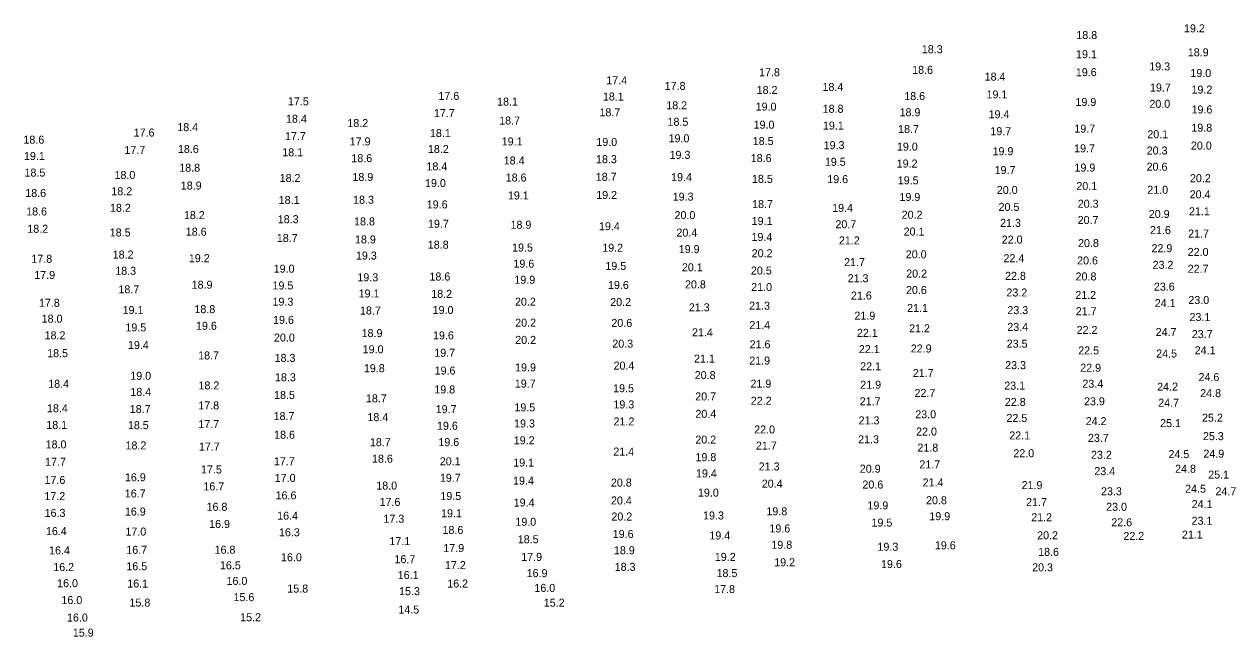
# Model space of a CAD drawing. Extents: x 1023796 to 1112670, y 656573 to 837340.
# Drawn here: x 1033084 to 1033841, y 815849 to 816232 of the extents above; entities that cross this region are included whole.
import ezdxf

# ---------------------------------------------------------------- set-up
doc = ezdxf.new("R2010")
doc.units = 0
doc.layers.add('V-TOPO-SOUN', color=7, linetype='Continuous')

msp = doc.modelspace()

# ---------------------------------------------------------------- texts
at = {"layer": 'V-TOPO-SOUN'}
for s, p in [('19.2 ', (1033808.4, 816226.5)), ('18.8 ', (1033741.16, 816222.32)), ('18.3 ', (1033644.67, 816213.45)), ('19.1 ', (1033740.98, 816210.36)), ('18.9 ', (1033810.79, 816211.55)), ('19.3 ', (1033786.7, 816202.72)), ('17.4 ', (1033447.62, 816194.09)), ('17.8 ', (1033543.02, 816199.07)), ('18.6 ', (1033638.64, 816200.58)), ('18.4 ', (1033683.9, 816196.33)), ('19.6 ', (1033740.86, 816199.13)), ('19.0 ', (1033812.4, 816198.61)), ('17.8 ', (1033484.08, 816190.57)), ('18.2 ', (1033541.51, 816188.03)), ('18.4 ', (1033582.63, 816189.9)), ('19.7 ', (1033787.13, 816189.52)), ('19.2 ', (1033813.09, 816188.28)), ('17.5 ', (1033248.79, 816180.93)), ('17.6 ', (1033342.79, 816184.32)), ('18.1 ', (1033379.44, 816180.76)), ('18.1 ', (1033445.49, 816183.93)), ('18.2 ', (1033485.09, 816178.4)), ('18.6 ', (1033633.7, 816184.19)), ('19.1 ', (1033685.08, 816185.24)), ('19.9 ', (1033740.62, 816180.52)), ('20.0 ', (1033786.78, 816179.37)), ('17.7 ', (1033339.97, 816173.53)), ('18.7 ', (1033443.36, 816174.05)), ('19.0 ', (1033540.89, 816177.61)), ('18.8 ', (1033582.73, 816176.27)), ('18.9 ', (1033630.75, 816174.1)), ('19.4 ', (1033686.36, 816172.84)), ('19.6 ', (1033813.11, 816175.82)), ('18.4 ', (1033179.7, 816164.79)), ('18.4 ', (1033247.61, 816170.01)), ('18.2 ', (1033285.91, 816167.35)), ('18.7 ', (1033380.73, 816168.93)), ('18.5 ', (1033485.85, 816168.13)), ('19.0 ', (1033539.62, 816166.32)), ('19.1 ', (1033582.92, 816165.78)), ('18.7 ', (1033629.87, 816163.62)), ('19.7 ', (1033739.92, 816163.87)), ('19.8 ', (1033813, 816164.45)), ('18.6 ', (1033083.6, 816156.98)), ('17.6 ', (1033152.46, 816161.41)), ('17.7 ', (1033246.94, 816159.17)), ('17.9 ', (1033287.35, 816155.86)), ('18.1 ', (1033337.49, 816161.09)), ('19.1 ', (1033382.3, 816155.86)), ('19.0 ', (1033441.38, 816155.56)), ('19.0 ', (1033486.52, 816157.8)), ('18.5 ', (1033539.09, 816156.1)), ('19.7 ', (1033687.47, 816162.26)), ('20.1 ', (1033785.49, 816160.36)), ('17.7 ', (1033146.7, 816150.56)), ('18.6 ', (1033180.1, 816151.15)), ('18.1 ', (1033245.27, 816149.06)), ('18.2 ', (1033336.24, 816151.14)), ('19.3 ', (1033583.36, 816153.53)), ('19.0 ', (1033629.12, 816152.63)), ('19.9 ', (1033688.83, 816149.78)), ('19.7 ', (1033739.79, 816151.56)), ('20.3 ', (1033785.1, 816150.2)), ('20.0 ', (1033812.72, 816153.3)), ('19.1 ', (1033083.94, 816146.75)), ('18.6 ', (1033288.4, 816145.39)), ('18.4 ', (1033335.31, 816140.29)), ('18.4 ', (1033383.56, 816143.97)), ('18.3 ', (1033441.2, 816144.79)), ('19.3 ', (1033487.12, 816147.49)), ('18.6 ', (1033537.82, 816145.49)), ('19.5 ', (1033584.12, 816143.16)), ('19.2 ', (1033628.97, 816142.06)), ('18.5 ', (1033084.29, 816136.41)), ('18.0 ', (1033140.48, 816134.91)), ('18.8 ', (1033180.94, 816139.46)), ('18.2 ', (1033243.62, 816133.03)), ('18.9 ', (1033289.08, 816133.67)), ('18.6 ', (1033384.79, 816133.31)), ('18.7 ', (1033441.06, 816133.76)), ('19.4 ', (1033488.1, 816133.57)), ('19.7 ', (1033690.14, 816137.98)), ('19.9 ', (1033740, 816139.54)), ('20.6 ', (1033785.06, 816140.1)), ('20.2 ', (1033812.14, 816132.91)), ('18.9 ', (1033181.88, 816128.33)), ('19.0 ', (1033334.43, 816129.88)), ('18.5 ', (1033538.58, 816132.49)), ('19.6 ', (1033585.61, 816132.31)), ('19.5 ', (1033629.66, 816131.59)), ('20.0 ', (1033691.49, 816125.54)), ('20.1 ', (1033741.18, 816127.99)), ('21.0 ', (1033785.47, 816125.68)), ('18.6 ', (1033084.76, 816123.65)), ('18.2 ', (1033138.52, 816124.76)), ('18.1 ', (1033243.01, 816119.27)), ('18.3 ', (1033289.5, 816119.44)), ('19.1 ', (1033386.18, 816122.13)), ('19.2 ', (1033441.33, 816122.44)), ('19.3 ', (1033489.09, 816121.4)), ('19.9 ', (1033630.71, 816121.17)), ('20.4 ', (1033811.94, 816122.82)), ('18.6 ', (1033085.33, 816112.13)), ('18.2 ', (1033137.65, 816114.4)), ('19.6 ', (1033335.49, 816116.52)), ('18.7 ', (1033538.68, 816116.75)), ('19.4 ', (1033588.67, 816114.35)), ('20.2 ', (1033632.1, 816110.09)), ('20.5 ', (1033692.6, 816114.99)), ('20.3 ', (1033742.03, 816116.96)), ('20.9 ', (1033786.41, 816110.57)), ('21.1 ', (1033811.49, 816112.22)), ('18.2 ', (1033183.82, 816109.88)), ('18.3 ', (1033242.45, 816107.31)), ('18.8 ', (1033290.1, 816105.9)), ('19.7 ', (1033336.28, 816104.45)), ('18.9 ', (1033387.81, 816103.83)), ('19.4 ', (1033443.04, 816102.9)), ('20.0 ', (1033490.23, 816109.84)), ('19.1 ', (1033538.41, 816106.21)), ('20.7 ', (1033590.72, 816104.15)), ('21.3 ', (1033693.56, 816105.02)), ('20.7 ', (1033742.01, 816106.81)), ('18.2 ', (1033086.04, 816101.3)), ('18.5 ', (1033137.52, 816099.01)), ('18.6 ', (1033184.99, 816099.49)), ('18.7 ', (1033241.87, 816095.55)), ('20.4 ', (1033491.42, 816098.91)), ('19.4 ', (1033538.31, 816096.19)), ('20.1 ', (1033633.31, 816099.6)), ('21.6 ', (1033787.16, 816100.49)), ('21.7 ', (1033810.99, 816098.33)), ('18.9 ', (1033290.66, 816094.67)), ('18.8 ', (1033336.14, 816091.39)), ('19.5 ', (1033388.79, 816089.61)), ('19.2 ', (1033445.08, 816089.48)), ('19.9 ', (1033492.87, 816088.63)), ('21.2 ', (1033592.88, 816094.03)), ('22.0 ', (1033694.57, 816094.56)), ('20.8 ', (1033742.24, 816092.39)), ('22.9 ', (1033788.11, 816089.18)), ('17.8 ', (1033088.55, 816082.56)), ('18.2 ', (1033139.37, 816085.2)), ('19.2 ', (1033186.91, 816082.95)), ('19.3 ', (1033291.28, 816084.6)), ('20.2 ', (1033538.44, 816086.04)), ('21.7 ', (1033596.14, 816080.46)), ('20.0 ', (1033634.65, 816085.37)), ('22.4 ', (1033695.68, 816082.91)), ('20.6 ', (1033741.66, 816081.53)), ('22.0 ', (1033810.71, 816086.87)), ('17.9 ', (1033090.38, 816072.45)), ('18.3 ', (1033140.96, 816075.07)), ('19.0 ', (1033239.91, 816076.41)), ('19.6 ', (1033389.63, 816079.54)), ('19.5 ', (1033447.04, 816078.08)), ('20.1 ', (1033494.83, 816077.26)), ('20.5 ', (1033537.94, 816075.23)), ('20.2 ', (1033634.92, 816073.34)), ('23.2 ', (1033788.81, 816078.81)), ('22.7 ', (1033810.7, 816076.3)), ('18.9 ', (1033188.66, 816066.37)), ('19.5 ', (1033239.17, 816065.91)), ('19.3 ', (1033292.17, 816071.01)), ('18.6 ', (1033337.18, 816071.49)), ('19.9 ', (1033390.2, 816069.47)), ('19.6 ', (1033448.68, 816066.21)), ('20.8 ', (1033496.77, 816066.57)), ('21.0 ', (1033538.11, 816064.93)), ('21.3 ', (1033598.34, 816070.41)), ('22.8 ', (1033696.67, 816071.91)), ('20.8 ', (1033740.69, 816071.53)), ('23.6 ', (1033789.58, 816065.18)), ('18.7 ', (1033142.94, 816063.48)), ('19.1 ', (1033292.94, 816060.9)), ('18.2 ', (1033338.3, 816060.67)), ('21.6 ', (1033600.4, 816059.61)), ('20.6 ', (1033634.79, 816063.04)), ('23.2 ', (1033697.5, 816061.52)), ('21.2 ', (1033740.5, 816059.97)), ('17.8 ', (1033093.29, 816055.08)), ('19.1 ', (1033145.55, 816050.54)), ('18.8 ', (1033190.39, 816051.12)), ('19.3 ', (1033239.16, 816055.77)), ('18.7 ', (1033293.79, 816050.26)), ('19.0 ', (1033339.17, 816050.59)), ('20.2 ', (1033390.6, 816055.78)), ('20.2 ', (1033450.08, 816055.56)), ('21.3 ', (1033499.17, 816052.27)), ('21.3 ', (1033536.83, 816053.27)), ('21.1 ', (1033635.5, 816051.86)), ('23.3 ', (1033698.1, 816050.5)), ('21.7 ', (1033740.81, 816049.84)), ('24.1 ', (1033790.08, 816054.87)), ('23.0 ', (1033811.13, 816056.83)), ('18.0 ', (1033094.99, 816045.18)), ('19.6 ', (1033239.51, 816044.43)), ('20.2 ', (1033390.71, 816042.67)), ('20.6 ', (1033450.79, 816042.51)), ('21.9 ', (1033602.58, 816047.04)), ('23.1 ', (1033811.86, 816046.18)), ('18.2 ', (1033096.83, 816034.77)), ('19.5 ', (1033147.3, 816039.73)), ('19.6 ', (1033191.41, 816040.7)), ('18.9 ', (1033294.81, 816036.14)), ('19.6 ', (1033339.41, 816034.75)), ('21.4 ', (1033501.15, 816036.63)), ('21.4 ', (1033536.95, 816041.17)), ('22.1 ', (1033604.14, 816036.3)), ('21.2 ', (1033636.71, 816039.12)), ('23.4 ', (1033698.06, 816040.02)), ('22.2 ', (1033741.35, 816038.13)), ('24.7 ', (1033790.7, 816036.84)), ('23.7 ', (1033813.29, 816035.55)), ('19.4 ', (1033148.9, 816028.72)), ('20.0 ', (1033240.06, 816033.37)), ('20.2 ', (1033390.76, 816031.92)), ('20.3 ', (1033451.39, 816029.57)), ('21.6 ', (1033537.13, 816029.16)), ('23.5 ', (1033697.66, 816029.55)), ('18.5 ', (1033098.44, 816023.62)), ('18.7 ', (1033192.73, 816022.17)), ('18.3 ', (1033240.47, 816020.67)), ('19.0 ', (1033295.48, 816026.05)), ('19.7 ', (1033340.18, 816023.86)), ('21.1 ', (1033502.38, 816020.21)), ('22.1 ', (1033605.35, 816026.16)), ('22.9 ', (1033637.76, 816026.54)), ('22.5 ', (1033742.34, 816025.33)), ('24.5 ', (1033791.04, 816023.4)), ('24.1 ', (1033815.08, 816025.46)), ('19.8 ', (1033296.22, 816014.25)), ('19.6 ', (1033340.41, 816012.74)), ('19.9 ', (1033390.67, 816014.74)), ('20.4 ', (1033452.15, 816015.87)), ('21.9 ', (1033536.89, 816019)), ('22.1 ', (1033606.18, 816015.38)), ('23.3 ', (1033696.7, 816016.13)), ('22.9 ', (1033743.59, 816014.54)), ('18.4 ', (1033099.08, 816004.48)), ('19.0 ', (1033150.35, 816009.5)), ('18.3 ', (1033240.71, 816008.56)), ('19.7 ', (1033390.49, 816004.64)), ('20.8 ', (1033502.84, 816009.91)), ('21.9 ', (1033537.66, 816004.56)), ('21.7 ', (1033639.01, 816011.22)), ('23.4 ', (1033744.94, 816004.54)), ('24.6 ', (1033817.46, 816008.67)), ('18.4 ', (1033150.37, 815999.42)), ('18.2 ', (1033192.93, 816003.47)), ('18.5 ', (1033240.16, 815997.53)), ('19.8 ', (1033340.22, 816000.96)), ('19.5 ', (1033451.88, 816001.71)), ('20.7 ', (1033503.17, 815996.59)), ('21.9 ', (1033606.22, 816003.9)), ('22.7 ', (1033640.1, 815998.78)), ('23.1 ', (1033696.16, 816003.37)), ('24.2 ', (1033791.63, 816002.68)), ('24.8 ', (1033818.53, 815998.64)), ('18.4 ', (1033098.32, 815989.22)), ('17.8 ', (1033192.83, 815990.99)), ('18.7 ', (1033297.51, 815995.39)), ('19.5 ', (1033390.24, 815989.77)), ('19.3 ', (1033452.06, 815991.6)), ('22.2 ', (1033537.83, 815993.89)), ('21.7 ', (1033605.88, 815993.57)), ('22.8 ', (1033696.52, 815993.16)), ('23.9 ', (1033745.96, 815993.55)), ('24.7 ', (1033792.28, 815992.64)), ('18.7 ', (1033150.02, 815988.75)), ('18.7 ', (1033239.84, 815984.35)), ('18.4 ', (1033298.44, 815983.67)), ('19.7 ', (1033341.1, 815988.65)), ('20.4 ', (1033503.27, 815985.73)), ('21.3 ', (1033605.2, 815981.64)), ('23.0 ', (1033640.58, 815985.44)), ('22.5 ', (1033697.52, 815983.16)), ('25.2 ', (1033819.65, 815983.32)), ('18.1 ', (1033097.89, 815978.81)), ('18.5 ', (1033148.84, 815978.65)), ('17.7 ', (1033192.84, 815979.28)), ('19.6 ', (1033341.89, 815978.28)), ('19.3 ', (1033390.03, 815979.71)), ('21.2 ', (1033452.12, 815980.96)), ('22.0 ', (1033539.98, 815975.97)), ('22.0 ', (1033641.1, 815974.68)), ('24.2 ', (1033747, 815981.15)), ('25.1 ', (1033793.48, 815979.94)), ('18.0 ', (1033097.46, 815966.64)), ('18.6 ', (1033240.17, 815972.69)), ('18.7 ', (1033299.99, 815968.01)), ('19.6 ', (1033342.75, 815968.04)), ('19.2 ', (1033389.84, 815969.18)), ('20.2 ', (1033503.22, 815969.63)), ('21.3 ', (1033604.89, 815969.82)), ('22.1 ', (1033699.28, 815972.24)), ('23.7 ', (1033748.42, 815970.72)), ('25.3 ', (1033820.24, 815971.78)), ('18.2 ', (1033147.36, 815966)), ('17.7 ', (1033193.2, 815965.25)), ('21.4 ', (1033451.98, 815962.17)), ('19.8 ', (1033503.3, 815958.66)), ('21.7 ', (1033541.05, 815965.88)), ('21.8 ', (1033641.91, 815964.62)), ('22.0 ', (1033701.83, 815961.13)), ('23.2 ', (1033750.34, 815960.15)), ('24.5 ', (1033798.71, 815960.55)), ('24.9 ', (1033820.51, 815960.83)), ('17.7 ', (1033097.14, 815955.76)), ('17.7 ', (1033240.05, 815956.11)), ('18.6 ', (1033301.3, 815957.72)), ('20.1 ', (1033343.64, 815956.08)), ('19.1 ', (1033389.51, 815955.3)), ('21.3 ', (1033542.81, 815952.86)), ('20.9 ', (1033605.94, 815951.44)), ('21.7 ', (1033643.13, 815954.13)), ('24.8 ', (1033802.85, 815951.43)), ('17.6 ', (1033096.77, 815944.43)), ('16.9 ', (1033147, 815946.11)), ('17.5 ', (1033194.48, 815950.97)), ('17.0 ', (1033240.53, 815945.73)), ('19.7 ', (1033343.68, 815945.78)), ('19.4 ', (1033389.38, 815943.98)), ('19.4 ', (1033503.63, 815948.53)), ('23.4 ', (1033752.41, 815949.93)), ('25.1 ', (1033823.53, 815947.76)), ('16.7 ', (1033146.92, 815935.98)), ('16.7 ', (1033196, 815940.42)), ('18.0 ', (1033303.97, 815940.91)), ('20.8 ', (1033450.51, 815942.8)), ('19.0 ', (1033504.85, 815936.52)), ('20.4 ', (1033544.71, 815942.11)), ('20.6 ', (1033607.58, 815941.55)), ('21.4 ', (1033645.17, 815942.87)), ('21.9 ', (1033706.96, 815941.21)), ('23.3 ', (1033756.57, 815937.36)), ('24.5 ', (1033809.12, 815938.94)), ('24.7 ', (1033828.06, 815937.37)), ('17.2 ', (1033096.71, 815934.36)), ('16.6 ', (1033241.09, 815934.81)), ('17.6 ', (1033306.02, 815930.71)), ('19.5 ', (1033344.01, 815934.36)), ('19.4 ', (1033389.79, 815930.34)), ('20.4 ', (1033450.53, 815931.61)), ('19.9 ', (1033610.72, 815928.55)), ('20.8 ', (1033647.31, 815931.75)), ('21.7 ', (1033709.78, 815930.63)), ('24.1 ', (1033813.2, 815929.32)), ('16.3 ', (1033096.85, 815923.86)), ('16.9 ', (1033146.98, 815924.69)), ('16.8 ', (1033197.96, 815927.66)), ('16.4 ', (1033242.08, 815922.12)), ('19.1 ', (1033344.44, 815923.62)), ('20.2 ', (1033450.83, 815921.59)), ('19.3 ', (1033508.05, 815922.24)), ('19.8 ', (1033547.62, 815924.87)), ('19.9 ', (1033649.36, 815921.8)), ('21.2 ', (1033712.99, 815921.12)), ('23.0 ', (1033759.77, 815927.66)), ('16.9 ', (1033199.59, 815916.94)), ('17.3 ', (1033308.44, 815920.22)), ('19.0 ', (1033390.83, 815918.31)), ('19.6 ', (1033549.5, 815914.14)), ('19.5 ', (1033613.26, 815917.81)), ('22.6 ', (1033762.98, 815917.97)), ('23.1 ', (1033813.12, 815918.94)), ('16.4 ', (1033097.64, 815912.48)), ('17.0 ', (1033147.3, 815912.19)), ('16.3 ', (1033243.2, 815911.73)), ('17.1 ', (1033312.16, 815906.2)), ('18.6 ', (1033345.33, 815913.18)), ('18.5 ', (1033392.35, 815907.4)), ('19.6 ', (1033451.64, 815910.69)), ('19.4 ', (1033511.99, 815909.75)), ('20.2 ', (1033716.69, 815909.88)), ('22.2 ', (1033770.52, 815909.46)), ('21.1 ', (1033807.1, 815910.27)), ('16.4 ', (1033099.64, 815900.44)), ('16.7 ', (1033147.85, 815900.82)), ('16.8 ', (1033202.99, 815900.86)), ('17.9 ', (1033345.83, 815901.9)), ('18.9 ', (1033452.38, 815900.52)), ('19.8 ', (1033550.7, 815903.94)), ('19.3 ', (1033616.97, 815902.7)), ('19.6 ', (1033652.83, 815903.6)), ('18.6 ', (1033717.32, 815899.51)), ('16.5 ', (1033206.33, 815891.11)), ('16.0 ', (1033244.47, 815896.15)), ('16.7 ', (1033315.33, 815894.95)), ('17.2 ', (1033346.82, 815891.21)), ('17.9 ', (1033394.5, 815896.38)), ('19.2 ', (1033515.42, 815896.38)), ('19.2 ', (1033552.51, 815893.02)), ('19.6 ', (1033619.19, 815891.91)), ('16.2 ', (1033102.25, 815890.03)), ('16.5 ', (1033147.89, 815890.51)), ('16.1 ', (1033317.37, 815885.04)), ('16.9 ', (1033397.88, 815886.21)), ('18.3 ', (1033452.88, 815890.16)), ('18.5 ', (1033516.48, 815886.24)), ('20.3 ', (1033713.56, 815889.87)), ('16.0 ', (1033104.66, 815879.94)), ('16.1 ', (1033148.45, 815879.74)), ('16.0 ', (1033210.45, 815881.34)), ('15.8 ', (1033248.42, 815876.57)), ('16.2 ', (1033348.27, 815879.74)), ('16.0 ', (1033402.71, 815877)), ('17.8 ', (1033514.99, 815876.25)), ('16.0 ', (1033107.34, 815869.4)), ('15.8 ', (1033149.83, 815867.84)), ('15.6 ', (1033214.81, 815871.23)), ('15.3 ', (1033318.2, 815874.97)), ('14.5 ', (1033317.76, 815863.5)), ('15.2 ', (1033408.58, 815867.78)), ('16.0 ', (1033110.81, 815858.5)), ('15.2 ', (1033218.95, 815858.69)), ('15.9 ', (1033114.47, 815849.05))]:
    msp.add_text(s, height=5, rotation=360, dxfattribs=at).set_placement(p)

doc.saveas('drawing.dxf')
